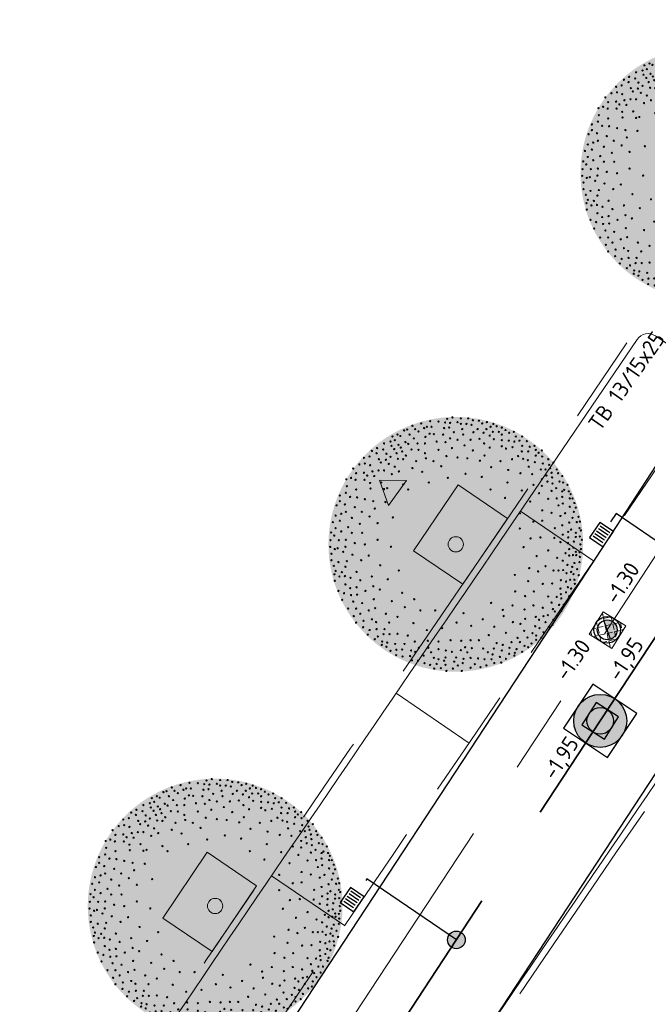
# Model space of a CAD drawing. Header units: metres. Extents: x 92403 to 95147, y 464428 to 465602.
# Tile 401 of 568: x 93223 to 93238, y 465056 to 465078. Entities that reach past the tile are written whole.
import ezdxf
from ezdxf.enums import TextEntityAlignment as Align

# ---------------------------------------------------------------- set-up
doc = ezdxf.new("R2010")
doc.units = ezdxf.units.M
for name, pattern in [('DASHED', [0.75, 0.5, -0.25]), ('RI-DRAINAGE', [19.2, 6, -1.8, 1.8, -1.8, 2.4, -1.8, 1.8, -1.8]), ('RI-HWA', [7.4, 5, -2.4]), ('RI-HWA_KOLKAANSLUITING', [4.3, 2.5, -1.8]), ('VH-TROTTOIRBAND', [15, 5, -2, 2, -2, 2, -2])]:
    doc.linetypes.add(name, pattern=pattern)
doc.layers.get('0').update_dxf_attribs({"linetype": 'CONTINUOUS'})
for name, color, linetype, lineweight in [('B-OI-RI-DRAINAGE_BOB-S', 90, 'CONTINUOUS', 25), ('B-RO-OG-TOPOGRAFIE_BEBOUWING_ENTREE-S', 7, 'CONTINUOUS', 5), ('B-WE-RI-GWA_STROOMRICHTING-S', 30, 'CONTINUOUS', 25), ('N-RO-VH-KANTOPSLUITING_ELEMENT_STALENSTRIP-G', 7, 'CONTINUOUS', 9), ('N-RO-VW-MARKERING-G', 7, 'CONTINUOUS', 9), ('N-WE-GW-ONTGRAVING-V', 2, 'CONTINUOUS', 30), ('N-WE-RI-HWA_HULPSTUK-S', 150, 'CONTINUOUS', 25), ('N-WE-RI-HWA_KOLK_STRAATKOLK-S', 150, 'CONTINUOUS', 25), ('N-WE-RI-HWA_KOLKAANSLUITING-G', 150, 'RI-HWA_KOLKAANSLUITING', 25), ('N-WE-RI-PUT_BETON-S', 7, 'CONTINUOUS', 25), ('N-WE-VH-KANTOPSLUITING_TROTTOIRBAND-G', 7, 'VH-TROTTOIRBAND', 35), ('N-WE-VH-KANTOPSLUITING_TROTTOIRBAND_130 150-T18', 10, 'CONTINUOUS', 18), ('N-WE-VH-KANTOPSLUITING_VOORKANTBAND-G', 50, 'CONTINUOUS', 35)]:
    doc.layers.add(name, color=color, linetype=linetype, lineweight=lineweight)
for name, color, linetype, lineweight, true_color in [('N-OI-RI-DRAINAGE_DRAIN_PVC-G', 7, 'RI-DRAINAGE', 18, 0x00ff04), ('N-OI-RI-HWA_RIOOLPUT_INSPECTIEPUT-S', 7, 'CONTINUOUS', 25, 0x007bff), ('N-OI-RI-HWA_STROOMRICHTING-S', 7, 'CONTINUOUS', 25, 0x007bff), ('N-OI-RI-HWA_TRANSPORTLEIDING-G', 7, 'RI-HWA', 35, 0x007bff), ('N-RO-GR-BOOM-V', 7, 'CONTINUOUS', 18, 0x002600), ('N-WE-RI-DRAINAGE_PUT-S', 7, 'CONTINUOUS', 5, 0x00ff04), ('N-WE-RI-DRAINAGE_PUTRAND-S', 7, 'CONTINUOUS', 5, 0x00ff04)]:
    doc.layers.add(name, color=color, linetype=linetype, lineweight=lineweight, true_color=true_color)
doc.layers.add('N-RO-GR-BOOM-S', color=7, linetype='CONTINUOUS', lineweight=9, true_color=0x005700, transparency=0.3)
doc.styles.add('NLCS-ISO', font='NLCS-ISO.ttf')
doc.styles.add('NLCS-ISO-M200-T18', font='NLCS-ISO.ttf', dxfattribs={"height": 0.36})

# ---------------------------------------------------------------- blocks, each defined once
blk = doc.blocks.new('Putdeksel 600x600')
at = {"ltscale": 0.1}
h = blk.add_hatch(dxfattribs=at)
h.set_pattern_fill('ANGLE', color=8, scale=0.025, angle=45)
h.set_pattern_definition([(45, (-93679.67512, -463937.87647), (-0.123478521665, 0.123478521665), [0.127, -0.047625]), (135, (-93679.67512, -463937.87647), (-0.123478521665, -0.123478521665), [0.127, -0.047625])])
h.paths.add_polyline_path([(-0.3, -0.3), (0.3, -0.3), (0.3, 0.3), (-0.3, 0.3)])
at = {"color": 250, "ltscale": 0.1}
blk.add_lwpolyline([(-0.3, -0.3), (0.3, -0.3), (0.3, 0.3), (-0.3, 0.3)], close=True, dxfattribs=at)
blk = doc.blocks.new('SRO-BEBOUWING_ENTREE')
blk.add_lwpolyline([(0, 0.35), (0, -0.35), (0.5, 0)], close=True)
blk = doc.blocks.new('STRAATKOLK 415X375')
at = {"layer": 'N-WE-RI-HWA_KOLK_STRAATKOLK-S', "flags": 128}
blk.add_lwpolyline([(-0.415, 0), (0, 0), (0, 0.375), (-0.415, 0.375)], close=True, dxfattribs=at)
for points in [[(-0.344, 0.055), (-0.344, 0.32)], [(-0.275, 0.055), (-0.275, 0.32)], [(-0.207, 0.055), (-0.207, 0.32)], [(-0.137, 0.055), (-0.137, 0.32)], [(-0.068, 0.055), (-0.068, 0.32)]]:
    blk.add_lwpolyline(points, dxfattribs=at)
blk = doc.blocks.new('N-SRI-PUT_BETON-SO')
blk.add_hatch(color=256).paths.add_polyline_path([(1.41, 1.41, 0.664858), (-2, 0.02), (-2, -0.02, 0.196534), (-1.41, -1.41)])
at = {"lineweight": -3, "flags": 128}
blk.add_lwpolyline([(2, -2), (2, 2), (-2, 2), (-2, -2)], close=True, dxfattribs=at)
at = {"lineweight": -3}
blk.add_circle((0, 0), 2, dxfattribs=at)
blk = doc.blocks.new('N-SRI-PUT_HWA-SO')
h = blk.add_hatch(color=256)
h.dxf.hatch_style = 1
h.paths.add_polyline_path([(-2, 0, 1), (2, 0, 1)])
at = {"lineweight": -3, "flags": 128}
blk.add_lwpolyline([(-2, -2), (2, -2), (2, 2), (-2, 2)], close=True, dxfattribs=at)
at = {"lineweight": -3}
blk.add_circle((0, 0), 2, dxfattribs=at)
blk = doc.blocks.new('*U261')
at = {"ltscale": 0.1, "style": 'NLCS-ISO'}
for tag, p in [('BOBL', (-108.77, 0)), ('MAT', (-0.5, 0.5))]:
    blk.add_attdef(tag, text='', height=1.8, dxfattribs=at).set_placement(p, align=Align.BOTTOM_RIGHT)
for tag, p in [('DIA', (0.5, 0.5)), ('BOBR', (108.65, 0))]:
    blk.add_attdef(tag, text='', height=1.8, dxfattribs=at).set_placement(p, align=Align.BOTTOM_LEFT)
blk.add_attdef('JVA', text='', height=1.8, dxfattribs=at).set_placement((0, -1), align=Align.TOP_CENTER)
at = {"ltscale": 0.1, "style": 'NLCS-ISO', "flags": 1}
blk.add_attdef('PUTNR-L', text='', height=1.8, dxfattribs=at).set_placement((-0.82, -5.89), align=Align.BOTTOM_RIGHT)
blk.add_attdef('PUTNR-L', text='', height=1.8, dxfattribs=at).set_placement((1.95, -5.77), align=Align.BOTTOM_LEFT)
blk = doc.blocks.new('*U262')
at = {"ltscale": 0.1, "style": 'NLCS-ISO'}
for tag, p in [('BOBL', (-78.83, 0)), ('MAT', (-0.5, 0.5))]:
    blk.add_attdef(tag, text='', height=1.8, dxfattribs=at).set_placement(p, align=Align.BOTTOM_RIGHT)
for tag, p in [('DIA', (0.5, 0.5)), ('BOBR', (42.88, 0))]:
    blk.add_attdef(tag, text='', height=1.8, dxfattribs=at).set_placement(p, align=Align.BOTTOM_LEFT)
blk.add_attdef('JVA', text='', height=1.8, dxfattribs=at).set_placement((0, -1), align=Align.TOP_CENTER)
at = {"ltscale": 0.1, "style": 'NLCS-ISO', "flags": 1}
blk.add_attdef('PUTNR-L', text='', height=1.8, dxfattribs=at).set_placement((-0.82, -5.89), align=Align.BOTTOM_RIGHT)
blk.add_attdef('PUTNR-L', text='', height=1.8, dxfattribs=at).set_placement((1.95, -5.77), align=Align.BOTTOM_LEFT)
blk = doc.blocks.new('SRI-DRAIN_PUT_DOORSPUIT-SO')
at = {"lineweight": -3}
blk.add_hatch(color=256, dxfattribs=at).paths.add_polyline_path([(1.5, 0, 0.267949), (0.75, 1.3), (-0.75, -1.3, 0.57735)])
blk.add_line((-0.75, -1.3), (0.75, 1.3), dxfattribs=at)
for radius in [2, 1.5]:
    blk.add_circle((0, 0), radius, dxfattribs=at)
blk = doc.blocks.new('SRI-BOB-SO')
at = {"color": 0, "ltscale": 0.1, "style": 'NLCS-ISO'}
blk.add_attdef('B.O.B.', text='', height=1.8, dxfattribs=at).set_placement((0.05, -0.02), align=Align.BOTTOM_CENTER)
blk = doc.blocks.new('*U298')
at = {"layer": 'N-RO-GR-BOOM-V', "linetype": 'ByBlock', "ltscale": 1, "transparency": 33554567}
h = blk.add_hatch(color=98, dxfattribs=at)
h.dxf.hatch_style = 1
h.set_gradient(color1=(0, 51, 0), color2=(184, 200, 91), rotation=177, centered=1, name='INVCURVED')
edge = h.paths.add_edge_path()
edge.add_arc((0, 0), 2.5, 0, 360)
at = {"color": 0, "lineweight": -2}
for centre, radius in [((-0.852, 2.327), 0.0126), ((-0.678, 2.373), 0.0126), ((-0.568, 2.308), 0.0126), ((-0.505, 2.418), 0.0126), ((-0.477, 2.308), 0.0126), ((-0.34, 2.409), 0.0126), ((-0.212, 2.391), 0.0126), ((-0.167, 2.464), 0.0126), ((-0.112, 2.382), 0.0126), ((-0.066, 2.491), 0.0126), ((0.034, 2.4), 0.0126), ((0.098, 2.473), 0.0126), ((0.098, 2.363), 0.0126), ((0.208, 2.363), 0.0126), ((0.245, 2.473), 0.0126), ((0.308, 2.345), 0.0126), ((0.336, 2.436), 0.0126), ((0.454, 2.427), 0.0126), ((0.519, 2.373), 0.0126), ((0.61, 2.4), 0.0126), ((0.683, 2.308), 0.0126), ((0.737, 2.363), 0.0126), ((0.802, 2.318), 0.0126), ((-1.245, 2.117), 0.0126), ((-1.144, 2.153), 0.0126), ((-1.089, 2.126), 0.0126), ((-1.016, 2.236), 0.0126), ((-0.952, 2.254), 0.0126), ((-0.907, 2.153), 0.0126), ((-0.797, 2.263), 0.0126), ((-0.733, 2.217), 0.0126), ((-0.623, 2.281), 0.0126), ((-0.514, 2.172), 0.0126), ((-0.431, 2.162), 0.0126), ((-0.249, 2.153), 0.0126), ((-0.23, 2.281), 0.0126), ((-0.13, 2.291), 0.0126), ((-0.038, 2.199), 0.0126), ((0.126, 2.263), 0.0126), ((0.144, 2.153), 0.0126), ((0.345, 2.199), 0.0126), ((0.427, 2.263), 0.0126), ((0.546, 2.19), 0.0126), ((0.601, 2.263), 0.0126), ((0.665, 2.135), 0.0126), ((0.729, 2.208), 0.0126), ((0.847, 2.208), 0.0126), ((0.902, 2.291), 0.0126), ((0.902, 2.153), 0.0126), ((0.975, 2.244), 0.0126), ((1.048, 2.19), 0.0126), ((1.14, 2.208), 0.0126), ((1.176, 2.117), 0.0126), ((1.304, 2.117), 0.0126), ((-1.409, 1.98), 0.0126), ((-1.281, 2.016), 0.0126), ((-1.263, 1.934), 0.0126), ((-1.198, 2.044), 0.0126), ((-1.126, 1.953), 0.0126), ((-0.989, 2.007), 0.0126), ((-0.934, 1.971), 0.0126), ((-0.824, 2.08), 0.0126), ((-0.751, 1.98), 0.0126), ((-0.605, 1.98), 0.0126), ((-0.596, 2.108), 0.0126), ((-0.376, 2.016), 0.0126), ((-0.203, 2.007), 0.0126), ((-0.112, 2.08), 0.0126), ((0.034, 2.053), 0.0126), ((0.171, 1.943), 0.0126), ((0.29, 2.053), 0.0126), ((0.464, 2.071), 0.0126), ((0.555, 1.98), 0.0126), ((0.747, 2.062), 0.0126), ((0.902, 2.044), 0.0126), ((0.902, 1.925), 0.0126), ((1.039, 2.035), 0.0126), ((1.149, 2.016), 0.0126), ((1.249, 2.035), 0.0126), ((1.304, 1.934), 0.0126), ((1.395, 2.025), 0.0126), ((1.542, 1.934), 0.0126), ((-1.646, 1.834), 0.0126), ((-1.555, 1.788), 0.0126), ((-1.546, 1.889), 0.0126), ((-1.427, 1.861), 0.0126), ((-1.363, 1.779), 0.0126), ((-1.208, 1.87), 0.0126), ((-1.162, 1.788), 0.0126), ((-1.08, 1.898), 0.0126), ((-1.052, 1.824), 0.0126), ((-0.979, 1.742), 0.0126), ((-0.87, 1.861), 0.0126), ((-0.733, 1.852), 0.0126), ((-0.605, 1.788), 0.0126), ((-0.34, 1.852), 0.0126), ((-0.185, 1.733), 0.0126), ((-0.075, 1.889), 0.0126), ((0.336, 1.843), 0.0126), ((0.564, 1.742), 0.0126), ((0.665, 1.898), 0.0126), ((0.985, 1.879), 0.0126), ((1.112, 1.907), 0.0126), ((1.222, 1.733), 0.0126), ((1.295, 1.824), 0.0126), ((1.423, 1.824), 0.0126), ((1.45, 1.916), 0.0126), ((1.569, 1.852), 0.0126), ((1.569, 1.742), 0.0126), ((1.624, 1.797), 0.0126), ((1.688, 1.843), 0.0126), ((-1.893, 1.569), 0.0126), ((-1.802, 1.697), 0.0126), ((-1.783, 1.587), 0.0126), ((-1.692, 1.724), 0.0126), ((-1.683, 1.551), 0.0126), ((-1.509, 1.669), 0.0126), ((-1.473, 1.606), 0.0126), ((-1.372, 1.66), 0.0126), ((-1.317, 1.578), 0.0126), ((-1.281, 1.715), 0.0126), ((-1.135, 1.678), 0.0126), ((-1.034, 1.669), 0.0126), ((-0.778, 1.633), 0.0126), ((-0.587, 1.688), 0.0126), ((-0.44, 1.633), 0.0126), ((0.034, 1.706), 0.0126), ((0.226, 1.688), 0.0126), ((0.473, 1.642), 0.0126), ((0.875, 1.633), 0.0126), ((1.103, 1.669), 0.0126), ((1.323, 1.678), 0.0126), ((1.414, 1.651), 0.0126), ((1.551, 1.614), 0.0126), ((1.697, 1.724), 0.0126), ((1.706, 1.587), 0.0126), ((1.815, 1.669), 0.0126), ((1.834, 1.56), 0.0126), ((1.916, 1.606), 0.0126), ((-2.012, 1.487), 0.0126), ((-1.957, 1.395), 0.0126), ((-1.802, 1.405), 0.0126), ((-1.737, 1.35), 0.0126), ((-1.637, 1.432), 0.0126), ((-1.6, 1.341), 0.0126), ((-1.518, 1.45), 0.0126), ((-1.409, 1.45), 0.0126), ((-1.253, 1.377), 0.0126), ((-1.198, 1.524), 0.0126), ((-1.116, 1.432), 0.0126), ((-0.852, 1.496), 0.0126), ((-0.659, 1.423), 0.0126), ((-0.285, 1.532), 0.0126), ((0.19, 1.386), 0.0126), ((0.692, 1.514), 0.0126), ((1.03, 1.459), 0.0126), ((1.268, 1.395), 0.0126), ((1.432, 1.524), 0.0126), ((1.496, 1.377), 0.0126), ((1.669, 1.469), 0.0126), ((1.761, 1.469), 0.0126), ((1.779, 1.35), 0.0126), ((1.852, 1.496), 0.0126), ((1.88, 1.405), 0.0126), ((1.98, 1.469), 0.0126), ((2.007, 1.395), 0.0126), ((2.09, 1.341), 0.0126), ((-2.149, 1.276), 0.0126), ((-2.057, 1.304), 0.0126), ((-1.966, 1.268), 0.0126), ((-1.792, 1.268), 0.0126), ((-1.683, 1.204), 0.0126), ((-1.464, 1.213), 0.0126), ((-1.034, 1.176), 0.0126), ((-0.532, 1.213), 0.0126), ((-0.157, 1.304), 0.0126), ((0.509, 1.323), 0.0126), ((1.012, 1.213), 0.0126), ((1.523, 1.167), 0.0126), ((1.688, 1.276), 0.0126), ((1.688, 1.149), 0.0126), ((1.797, 1.231), 0.0126), ((1.889, 1.313), 0.0126), ((1.898, 1.194), 0.0126), ((2.035, 1.231), 0.0126), ((2.108, 1.213), 0.0126), ((2.19, 1.167), 0.0126), ((-2.276, 0.957), 0.0126), ((-2.158, 1.012), 0.0126), ((-2.139, 1.14), 0.0126), ((-1.957, 1.076), 0.0126), ((-1.674, 1.094), 0.0126), ((-1.409, 1.085), 0.0126), ((-1.345, 1.103), 0.0126), ((-0.934, 1.076), 0.0126), ((0.683, 1.076), 0.0126), ((1.295, 1.057), 0.0126), ((1.633, 1.003), 0.0126), ((1.88, 1.048), 0.0126), ((1.971, 1.103), 0.0126), ((2.09, 1.04), 0.0126), ((2.126, 1.067), 0.0126), ((2.217, 1.04), 0.0126), ((2.254, 0.985), 0.0126), ((-2.34, 0.765), 0.0126), ((-2.276, 0.847), 0.0126), ((-2.176, 0.784), 0.0126), ((-2.075, 0.93), 0.0126), ((-1.938, 0.921), 0.0126), ((-1.783, 0.884), 0.0126), ((-1.619, 0.847), 0.0126), ((-1.382, 0.829), 0.0126), ((0.966, 0.911), 0.0126), ((1.46, 0.839), 0.0126), ((1.815, 0.893), 0.0126), ((1.98, 0.902), 0.0126), ((2.016, 0.765), 0.0126), ((2.09, 0.93), 0.0126), ((2.099, 0.802), 0.0126), ((2.236, 0.902), 0.0126), ((2.29, 0.902), 0.0126), ((2.327, 0.811), 0.0126), ((-2.249, 0.601), 0.0126), ((-2.158, 0.638), 0.0126), ((-1.984, 0.729), 0.0126), ((-1.847, 0.638), 0.0126), ((-1.591, 0.702), 0.0126), ((1.259, 0.61), 0.0126), ((1.697, 0.667), 0.0126), ((1.88, 0.619), 0.0126), ((2.145, 0.61), 0.0126), ((2.236, 0.738), 0.0126), ((2.318, 0.638), 0.0126), ((2.354, 0.72), 0.0126), ((-2.413, 0.437), 0.0126), ((-2.358, 0.564), 0.0126), ((-2.276, 0.464), 0.0126), ((-2.039, 0.519), 0.0126), ((-1.884, 0.4), 0.0126), ((-1.692, 0.546), 0.0126), ((-1.536, 0.418), 0.0126), ((-1.235, 0.528), 0.0126), ((1.523, 0.446), 0.0126), ((1.697, 0.464), 0.0126), ((2.053, 0.556), 0.0126), ((2.227, 0.427), 0.0126), ((2.29, 0.519), 0.0126), ((2.373, 0.437), 0.0126), ((2.409, 0.537), 0.0126), ((2.436, 0.446), 0.0126), ((-2.446, 0.232), 0.0126), ((-2.358, 0.318), 0.0126), ((-2.249, 0.254), 0.0126), ((-2.112, 0.336), 0.0126), ((-2.039, 0.226), 0.0126), ((-1.838, 0.226), 0.0126), ((1.259, 0.311), 0.0126), ((1.944, 0.318), 0.0126), ((2.09, 0.373), 0.0126), ((2.099, 0.19), 0.0126), ((2.208, 0.245), 0.0126), ((2.263, 0.29), 0.0126), ((2.354, 0.226), 0.0126), ((2.428, 0.318), 0.0126), ((2.455, 0.273), 0.0126), ((-2.459, 0.08), 0.0126), ((-2.386, 0.172), 0.0126), ((-2.295, 0.08), 0.0126), ((-2.158, 0.09), 0.0126), ((-1.984, 0.025), 0.0126), ((-1.783, -0.002), 0.0126), ((-1.536, 0.09), 0.0126), ((0, 0), 0.15), ((1.468, 0.117), 0.0126), ((1.661, 0.135), 0.0126), ((1.934, 0.126), 0.0126), ((2.053, 0.044), 0.0126), ((2.2, 0.025), 0.0126), ((2.208, 0.135), 0.0126), ((2.318, 0.053), 0.0126), ((2.354, 0.144), 0.0126), ((2.436, 0.154), 0.0126), ((2.446, -0.002), 0.0126), ((2.473, 0.09), 0.0126), ((-2.465, -0.051), 0.0126), ((-2.441, -0.184), 0.0126), ((-2.377, -0.093), 0.0126), ((-2.319, -0.078), 0.0126), ((-2.212, -0.148), 0.0126), ((-2.167, -0.047), 0.0126), ((-2.03, -0.203), 0.0126), ((-1.272, -0.047), 0.0126), ((1.331, -0.054), 0.0126), ((1.815, -0.12), 0.0126), ((2.153, -0.175), 0.0126), ((2.227, -0.093), 0.0126), ((2.309, -0.066), 0.0126), ((2.354, -0.148), 0.0126), ((2.428, -0.157), 0.0126), ((2.455, -0.093), 0.0126), ((-2.441, -0.312), 0.0126), ((-2.304, -0.349), 0.0126), ((-2.139, -0.33), 0.0126), ((-1.856, -0.312), 0.0126), ((-1.71, -0.221), 0.0126), ((1.587, -0.23), 0.0126), ((1.989, -0.266), 0.0126), ((2.099, -0.321), 0.0126), ((2.227, -0.221), 0.0126), ((2.3, -0.211), 0.0126), ((2.327, -0.367), 0.0126), ((2.364, -0.211), 0.0126), ((2.428, -0.349), 0.0126), ((2.436, -0.248), 0.0126), ((-2.395, -0.422), 0.0126), ((-2.382, -0.589), 0.0126), ((-2.358, -0.522), 0.0126), ((-2.237, -0.544), 0.0126), ((-2.167, -0.44), 0.0126), ((-1.948, -0.541), 0.0126), ((-1.482, -0.412), 0.0126), ((-1.116, -0.513), 0.0126), ((1.441, -0.467), 0.0126), ((1.614, -0.531), 0.0126), ((1.761, -0.431), 0.0126), ((1.916, -0.513), 0.0126), ((2.016, -0.513), 0.0126), ((2.108, -0.504), 0.0126), ((2.172, -0.568), 0.0126), ((2.19, -0.404), 0.0126), ((2.263, -0.541), 0.0126), ((2.285, -0.443), 0.0126), ((2.309, -0.586), 0.0126), ((2.382, -0.486), 0.0126), ((-2.377, -0.714), 0.0126), ((-2.286, -0.632), 0.0126), ((-2.176, -0.623), 0.0126), ((-2.067, -0.659), 0.0126), ((-1.874, -0.705), 0.0126), ((-1.646, -0.632), 0.0126), ((-1.336, -0.687), 0.0126), ((1.158, -0.602), 0.0126), ((1.423, -0.723), 0.0126), ((1.706, -0.778), 0.0126), ((1.889, -0.769), 0.0126), ((2.062, -0.705), 0.0126), ((2.163, -0.732), 0.0126), ((2.245, -0.695), 0.0126), ((2.327, -0.695), 0.0126), ((2.336, -0.778), 0.0126), ((2.413, -0.608), 0.0126), ((-2.304, -0.915), 0.0126), ((-2.194, -0.96), 0.0126), ((-2.167, -0.787), 0.0126), ((-2.075, -0.86), 0.0126), ((-1.948, -0.842), 0.0126), ((-1.774, -0.915), 0.0126), ((-1.619, -0.824), 0.0126), ((-1.491, -0.888), 0.0126), ((-1.052, -0.951), 0.0126), ((1.167, -0.924), 0.0126), ((1.532, -0.924), 0.0126), ((2.053, -0.869), 0.0126), ((2.062, -0.978), 0.0126), ((2.163, -0.942), 0.0126), ((2.2, -0.842), 0.0126), ((2.263, -0.869), 0.0126), ((-2.231, -1.088), 0.0126), ((-2.057, -0.997), 0.0126), ((-2.012, -1.125), 0.0126), ((-1.938, -0.988), 0.0126), ((-1.838, -1.152), 0.0126), ((-1.61, -1.079), 0.0126), ((-1.253, -1.116), 0.0126), ((-0.815, -1.079), 0.0126), ((0.692, -1.15), 0.0126), ((1.359, -1.015), 0.0126), ((1.815, -1.025), 0.0126), ((1.88, -1.143), 0.0126), ((1.98, -1.033), 0.0126), ((2.071, -1.061), 0.0126), ((2.208, -1.079), 0.0126), ((2.227, -1.015), 0.0126), ((-2.112, -1.262), 0.0126), ((-1.957, -1.262), 0.0126), ((-1.874, -1.362), 0.0126), ((-1.71, -1.298), 0.0126), ((-1.583, -1.253), 0.0126), ((-1.372, -1.362), 0.0126), ((-0.998, -1.234), 0.0126), ((-0.696, -1.298), 0.0126), ((-0.404, -1.298), 0.0126), ((0.153, -1.351), 0.0126), ((0.921, -1.287), 0.0126), ((1.112, -1.198), 0.0126), ((1.35, -1.28), 0.0126), ((1.523, -1.198), 0.0126), ((1.706, -1.244), 0.0126), ((1.907, -1.271), 0.0126), ((1.944, -1.317), 0.0126), ((2.026, -1.189), 0.0126), ((2.071, -1.308), 0.0126), ((2.117, -1.189), 0.0126), ((-2.003, -1.408), 0.0126), ((-1.957, -1.536), 0.0126), ((-1.811, -1.499), 0.0126), ((-1.646, -1.472), 0.0126), ((-1.564, -1.527), 0.0126), ((-1.308, -1.536), 0.0126), ((-1.144, -1.426), 0.0126), ((-0.833, -1.545), 0.0126), ((0.016, -1.536), 0.0126), ((0.528, -1.472), 0.0126), ((0.939, -1.408), 0.0126), ((1.122, -1.527), 0.0126), ((1.359, -1.462), 0.0126), ((1.569, -1.426), 0.0126), ((1.633, -1.481), 0.0126), ((1.719, -1.411), 0.0126), ((1.761, -1.527), 0.0126), ((1.807, -1.39), 0.0126), ((1.916, -1.481), 0.0126), ((1.989, -1.399), 0.0126), ((-1.82, -1.627), 0.0126), ((-1.692, -1.682), 0.0126), ((-1.555, -1.663), 0.0126), ((-1.399, -1.663), 0.0126), ((-0.568, -1.682), 0.0126), ((-0.267, -1.645), 0.0126), ((0.3, -1.6), 0.0126), ((0.756, -1.618), 0.0126), ((0.985, -1.737), 0.0126), ((1.268, -1.563), 0.0126), ((1.341, -1.7), 0.0126), ((1.505, -1.746), 0.0126), ((1.56, -1.609), 0.0126), ((1.642, -1.645), 0.0126), ((1.724, -1.727), 0.0126), ((1.825, -1.618), 0.0126), ((1.898, -1.581), 0.0126), ((-1.729, -1.773), 0.0126), ((-1.591, -1.864), 0.0126), ((-1.528, -1.81), 0.0126), ((-1.445, -1.91), 0.0126), ((-1.418, -1.764), 0.0126), ((-1.345, -1.928), 0.0126), ((-1.299, -1.764), 0.0126), ((-1.144, -1.755), 0.0126), ((-0.943, -1.792), 0.0126), ((-0.806, -1.91), 0.0126), ((-0.55, -1.892), 0.0126), ((-0.34, -1.91), 0.0126), ((-0.103, -1.883), 0.0126), ((0.108, -1.892), 0.0126), ((0.29, -1.883), 0.0126), ((0.454, -1.883), 0.0126), ((0.646, -1.782), 0.0126), ((0.802, -1.938), 0.0126), ((1.094, -1.919), 0.0126), ((1.213, -1.837), 0.0126), ((1.259, -1.919), 0.0126), ((1.405, -1.828), 0.0126), ((1.578, -1.792), 0.0126), ((1.578, -1.874), 0.0126), ((1.679, -1.828), 0.0126), ((-1.454, -1.974), 0.0126), ((-1.363, -2.011), 0.0126), ((-1.281, -2.093), 0.0126), ((-1.19, -1.956), 0.0126), ((-1.167, -2.069), 0.0126), ((-1.052, -2.065), 0.0126), ((-1.007, -1.956), 0.0126), ((-0.879, -2.084), 0.0126), ((-0.797, -2.111), 0.0126), ((-0.724, -2.029), 0.0126), ((-0.541, -2.029), 0.0126), ((-0.486, -2.12), 0.0126), ((-0.34, -2.056), 0.0126), ((-0.194, -2.084), 0.0126), ((-0.075, -2.111), 0.0126), ((0.098, -2.075), 0.0126), ((0.181, -2.02), 0.0126), ((0.226, -2.12), 0.0126), ((0.317, -2.038), 0.0126), ((0.537, -2.047), 0.0126), ((0.628, -2.12), 0.0126), ((0.747, -2.047), 0.0126), ((0.902, -2.084), 0.0126), ((0.921, -1.974), 0.0126), ((1.052, -2.032), 0.0126), ((1.158, -2.129), 0.0126), ((1.194, -2.056), 0.0126), ((1.304, -2.111), 0.0126), ((1.35, -1.993), 0.0126), ((1.423, -2.02), 0.0126), ((1.487, -1.946), 0.0126), ((-1.171, -2.175), 0.0126), ((-1.044, -2.202), 0.0126), ((-0.897, -2.193), 0.0126), ((-0.86, -2.276), 0.0126), ((-0.742, -2.284), 0.0126), ((-0.632, -2.184), 0.0126), ((-0.614, -2.33), 0.0126), ((-0.431, -2.23), 0.0126), ((-0.34, -2.257), 0.0126), ((-0.23, -2.284), 0.0126), ((-0.203, -2.221), 0.0126), ((-0.03, -2.303), 0.0126), ((0.007, -2.221), 0.0126), ((0.135, -2.33), 0.0126), ((0.153, -2.248), 0.0126), ((0.29, -2.23), 0.0126), ((0.436, -2.239), 0.0126), ((0.564, -2.257), 0.0126), ((0.701, -2.257), 0.0126), ((0.723, -2.16), 0.0126), ((0.756, -2.33), 0.0126), ((0.866, -2.211), 0.0126), ((0.893, -2.321), 0.0126), ((0.985, -2.248), 0.0126), ((1.048, -2.147), 0.0126), ((1.149, -2.184), 0.0126), ((-0.505, -2.367), 0.0126), ((-0.423, -2.44), 0.0126), ((-0.376, -2.348), 0.0126), ((-0.294, -2.43), 0.0126), ((-0.203, -2.367), 0.0126), ((-0.185, -2.485), 0.0126), ((-0.057, -2.44), 0.0126), ((0.038, -2.379), 0.0126), ((0.116, -2.485), 0.0126), ((0.29, -2.422), 0.0126), ((0.376, -2.352), 0.0126), ((0.482, -2.412), 0.0126), ((0.601, -2.376), 0.0126)]:
    blk.add_circle(centre, radius, dxfattribs=at)
blk = doc.blocks.new('SRI-HULP_INLAAT_KOLK-SO')
h = blk.add_hatch(color=256)
edge = h.paths.add_edge_path()
edge.add_arc((0, 0), 1, 0, 360)
blk.add_circle((0, 0), 1)
blk = doc.blocks.new('*U380')
at = {"ltscale": 0.1}
blk.add_hatch(color=256, dxfattribs=at).paths.add_polyline_path([(-2.5, 0), (2.5, -0.83), (2.5, 0.83)])
at = {"ltscale": 0.1, "flags": 128}
blk.add_lwpolyline([(-2.5, 0), (2.5, -0.83), (2.5, 0.83)], close=True, dxfattribs=at)
at = {"ltscale": 0.1, "style": 'NLCS-ISO'}
for tag, p in [('BOBL', (-55.2, 0)), ('MAT', (-1, 0.5))]:
    blk.add_attdef(tag, text='', height=1.8, dxfattribs=at).set_placement(p, align=Align.BOTTOM_RIGHT)
for tag, p in [('DIA', (1, 0.5)), ('BOBR', (55.27, 0))]:
    blk.add_attdef(tag, text='', height=1.8, dxfattribs=at).set_placement(p, align=Align.BOTTOM_LEFT)
blk.add_attdef('JVA', text='', height=1.8, dxfattribs=at).set_placement((0, -1), align=Align.TOP_CENTER)

msp = doc.modelspace()

# ---------------------------------------------------------------- hatches: boundary and pattern name
at = {"true_color": 0xffffff}
h = msp.add_hatch(dxfattribs=at)
h.set_pattern_fill('ANGLE', angle=146.4575147)
h.set_pattern_definition([(146.4575147, (429339.285, 798726.6184), (-3.85959784, -5.82183215), [5.08, -1.905]), (236.4575147, (429339.285, 798726.6184), (5.82183215, -3.85959784), [5.08, -1.905])])
edge = h.paths.add_edge_path()
edge.add_line((93224.55213, 465068.145616), (93223.801856, 465068.642706))
edge.add_arc((93223.782516, 465068.613534), 0.035, 56.4575147, 146.4575148)
edge.add_arc((93223.782516, 465068.613534), 0.035, 146.4575148, 236.4575148)
edge.add_line((93223.763177, 465068.584362), (93224.513451, 465068.087273))
edge.add_arc((93224.532791, 465068.116445), 0.035, 236.4575146, 326.4575148)
edge.add_arc((93224.532791, 465068.116445), 0.035, 326.4575148, 416.4575148)

# ---------------------------------------------------------------- linework, layer by layer
at = {"layer": 'N-OI-RI-DRAINAGE_DRAIN_PVC-G', "flags": 128}
msp.add_lwpolyline([(93085.810838, 464868.712617), (93083.999667, 464867.318786), (93077.569115, 464875.204006), (93112.448972, 464904.002739), (93144.958362, 464937.716867), (93179.40523, 464980.983312), (93211.015025, 465025.284543), (93236.748188, 465064.451684), (93262.771855, 465104.36421), (93226.947519, 465135.184441), (93186.423425, 465165.431006), (93177.677718, 465156.184343), (93156.563325, 465121.91281), (93138.602154, 465091.157835)], dxfattribs=at)
at = {"layer": 'N-OI-RI-HWA_TRANSPORTLEIDING-G', "flags": 128}
for points in [[(93236.590047, 465062.392352), (93256.076869, 465092.085969)], [(93210.853255, 465023.212896), (93236.590047, 465062.392352)]]:
    msp.add_lwpolyline(points, dxfattribs=at)
at = {"layer": 'N-RO-VH-KANTOPSLUITING_ELEMENT_STALENSTRIP-G', "color": 30, "flags": 128}
for points in [[(93233.371113, 465067.734895), (93232.360372, 465066.245465), (93233.477171, 465065.487594), (93234.487912, 465066.977024)], [(93227.693862, 465059.41593), (93226.68312, 465057.9265), (93227.799919, 465057.168629), (93228.810661, 465058.658059)]]:
    msp.add_lwpolyline(points, close=True, dxfattribs=at)
at = {"layer": 'N-RO-VW-MARKERING-G', "linetype": 'DASHED', "ltscale": 5, "flags": 128}
msp.add_lwpolyline([(93222.379306, 465045.334303), (93222.957853, 465046.181677, -0.001963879), (93235.986514, 465065.345988), (93239.248671, 465070.153105)], format="xyb", dxfattribs=at)
for points in [[(93236.441055, 465066.0158), (93234.786133, 465067.138846)], [(93233.61938, 465061.88807), (93231.968228, 465063.016653)], [(93230.801423, 465057.7578), (93229.148361, 465058.883582)]]:
    msp.add_lwpolyline(points, dxfattribs=at)
at = {"layer": 'N-WE-GW-ONTGRAVING-V', "flags": 128}
for points in [[(93111.700474, 464904.811225), (93144.1303, 464938.442841), (93178.526622, 464981.645798), (93210.107308, 465025.906232), (93235.8278, 465065.054087), (93260.636204, 465103.102765)], [(93264.957167, 465102.336888), (93238.094925, 465061.404756), (93238.010908, 465061.458995), (93212.274116, 465022.27954), (93185.247862, 464984.241135), (93185.492415, 464984.067371), (93180.654651, 464977.258756), (93180.201876, 464977.488036), (93150.95016, 464940.414972), (93115.492997, 464902.898585)]]:
    msp.add_lwpolyline(points, dxfattribs=at)
at = {"layer": 'N-WE-RI-HWA_KOLKAANSLUITING-G', "flags": 128}
for points in [[(93238.828251, 465065.802881), (93236.953243, 465067.085036), (93236.734148, 465066.781871)], [(93233.332713, 465057.433669), (93231.308569, 465058.817805), (93231.089474, 465058.514641)]]:
    msp.add_lwpolyline(points, dxfattribs=at)
at = {"layer": 'N-WE-VH-KANTOPSLUITING_TROTTOIRBAND-G', "lineweight": 15, "flags": 128}
for points in [[(93259.048055, 465099.586089, 0.000174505), (93257.231062, 465096.922532, 0.000321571), (93257.230954, 465096.922373, -0.414971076), (93256.814236, 465096.843489), (93255.781236, 465097.547493, 0.414232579), (93255.15594, 465097.429038, 0.001048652), (93244.274187, 465081.38758), (93238.648829, 465073.098048, 0.414213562), (93238.768501, 465072.473005), (93239.802827, 465071.771101, -0.414213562), (93239.882608, 465071.354406), (93239.377237, 465070.609691, -0.414213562), (93238.960542, 465070.529909), (93237.926216, 465071.231813, 0.414213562), (93237.301173, 465071.112141), (93234.210351, 465066.557505, 0.001962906), (93221.178651, 465047.388732), (93220.772849, 465046.79437, 0.414213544), (93220.890751, 465046.168991), (93221.923086, 465045.464162, -0.414213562), (93222.001687, 465045.047242), (93217.193868, 465038.005424), (93214.055669, 465033.401228)], [(93226.354919, 465043.797284), (93226.392131, 465043.851787, -0.001965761), (93239.414918, 465063.007475), (93249.491215, 465077.855913, -0.001147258), (93261.383386, 465095.37951), (93262.673402, 465097.270251, -0.41500374), (93266.640239, 465098.013899), (93267.515758, 465097.413083, -0.420581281), (93268.217533, 465093.399996), (93267.034068, 465091.753172, 0.009037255), (93264.972411, 465088.726548, 0.001406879), (93255.205945, 465074.411323), (93243.019974, 465056.525366, 0.000436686), (93231.967765, 465040.221057), (93231.87242, 465040.080221)]]:
    msp.add_lwpolyline(points, format="xyb", dxfattribs=at)
at = {"layer": 'N-WE-VH-KANTOPSLUITING_VOORKANTBAND-G', "linetype": 'Continuous', "lineweight": 15, "flags": 128}
for points in [[(93301.783977, 465125.1907, 0.007261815), (93286.241774, 465106.459612, -0.413920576), (93285.819858, 465106.413974), (93284.846212, 465107.197693, 0.414370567), (93284.213349, 465107.129124, 0.001774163), (93280.494603, 465102.470345, 0.013290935), (93269.372469, 465087.802798, 0.001070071), (93261.94068, 465076.938492, 0.414256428), (93262.059419, 465076.313224), (93263.092724, 465075.609849, -0.414903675), (93263.171891, 465075.193016, 0.000416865), (93260.292209, 465070.95409), (93248.10503, 465053.06636, 0.000280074), (93241.017167, 465042.617326, -0.414082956), (93240.600518, 465042.537221), (93239.565661, 465043.238307, 0.414225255), (93238.940701, 465043.118132, 0.000139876), (93235.40494, 465037.895476), (93230.009944, 465029.926391, -0.000219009), (93229.35796, 465028.955671)], [(93259.171939, 465099.501516, 0.000174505), (93257.355006, 465096.838045, -0.414895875), (93256.729684, 465096.719591), (93255.696761, 465097.423541, 0.414232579), (93255.279897, 465097.344572, 0.001048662), (93244.398402, 465081.303492), (93238.772948, 465073.013819, 0.414213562), (93238.852729, 465072.597124), (93239.887055, 465071.89522, -0.414213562), (93240.006727, 465071.270177), (93239.501356, 465070.525462, -0.414213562), (93238.876314, 465070.40579), (93237.841987, 465071.107694, 0.414213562), (93237.425292, 465071.027913), (93234.33427, 465066.472981, 0.001962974), (93221.302781, 465047.304518), (93220.896729, 465046.709791, 0.414213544), (93220.97533, 465046.292871), (93222.007665, 465045.588042, -0.414213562), (93222.125567, 465044.962663), (93217.317748, 465037.920845), (93214.179616, 465033.316746)], [(93265.097, 465088.643, 0.001407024), (93255.33, 465074.327), (93243.144, 465056.441, 0.000436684), (93232.092, 465040.137), (93226.693, 465032.162, -0.001519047), (93222.167, 465025.461, 0.00129746), (93203.782, 464998.526, -0.009952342), (93190.71, 464980.797), (93178.850137, 464965.513613, -0.415462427), (93174.627625, 464965.016514), (93173.922227, 464965.575762, -0.412634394), (93173.425144, 464969.777644), (93173.525, 464969.905, 0.002760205), (93178.651, 464976.512), (93183.593069, 464982.955501, 0.011676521), (93201.312, 465007.21, 0.002867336), (93214.552329, 465026.761439), (93220.623, 465035.668), (93226.268, 465043.936, -0.001965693), (93239.291, 465063.092), (93249.367, 465077.94, -0.001147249), (93261.259462, 465095.464025)]]:
    msp.add_lwpolyline(points, format="xyb", dxfattribs=at)

# ---------------------------------------------------------------- block references
at = {"layer": 'B-OI-RI-DRAINAGE_BOB-S'}
ref = msp.add_blockref('SRI-BOB-SO', (93238.245318, 465065.264368, -1.625), dxfattribs=dict(at, xscale=0.2, yscale=0.2, zscale=0.2, rotation=57.21332951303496))
ref.add_attrib('B.O.B.', '-1.30', dxfattribs={"layer": '0', "ltscale": 0.1, "height": 0.36, "rotation": 57.2133295, "style": 'NLCS-ISO'}).set_placement((93237.327163, 465065.35879, -1.565), align=Align.BOTTOM_CENTER)
ref = msp.add_blockref('SRI-BOB-SO', (93236.632439, 465062.589246, -1.625), dxfattribs=dict(at, xscale=0.2, yscale=0.2, zscale=0.2, rotation=55.25524307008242))
ref.add_attrib('B.O.B.', '-1.30', dxfattribs={"layer": '0', "ltscale": 0.1, "height": 0.36, "rotation": 55.2552431, "style": 'NLCS-ISO'}).set_placement((93236.20371, 465063.610467, -1.565), align=Align.BOTTOM_CENTER)
at = {"layer": 'B-RO-OG-TOPOGRAFIE_BEBOUWING_ENTREE-S', "ltscale": 1, "rotation": 144.742040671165}
msp.add_blockref('SRO-BEBOUWING_ENTREE', (93232.001158, 465067.550845), dxfattribs=at)
at = {"layer": 'B-WE-RI-GWA_STROOMRICHTING-S', "xscale": 0.2, "yscale": 0.2, "zscale": 0.2, "rotation": 55.11564523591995}
msp.add_blockref('*U380', (93238.7645, 465046.33), dxfattribs=at).add_auto_attribs({'MAT': 'Beton', 'DIA': '%%C600', 'BOBL': '-1,82', 'BOBR': '-1,80'})
at = {"layer": 'N-OI-RI-HWA_RIOOLPUT_INSPECTIEPUT-S', "xscale": 0.3, "yscale": 0.3, "zscale": 0.3, "rotation": 56.3233342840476}
msp.add_blockref('N-SRI-PUT_HWA-SO', (93236.590047, 465062.392352), dxfattribs=at)
at = {"layer": 'N-OI-RI-HWA_STROOMRICHTING-S'}
ref = msp.add_blockref('*U262', (93246.333458, 465077.23916), dxfattribs=dict(at, xscale=0.2, yscale=0.2, zscale=0.2, rotation=56.72459224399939))
ref.add_attrib('BOBL', '-1,95', dxfattribs={"layer": '0', "ltscale": 0.1, "height": 0.36, "rotation": 56.7245922, "style": 'NLCS-ISO'}).set_placement((93237.683409, 465064.058394), align=Align.BOTTOM_RIGHT)
ref = msp.add_blockref('*U261', (93223.721651, 465042.802624), dxfattribs=dict(at, xscale=0.2, yscale=0.2, zscale=0.2, rotation=56.69928427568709))
ref.add_attrib('BOBR', '-1,95', dxfattribs={"layer": '0', "ltscale": 0.1, "height": 0.36, "rotation": 56.6992843, "style": 'NLCS-ISO'}).set_placement((93235.652677, 465060.96538), align=Align.BOTTOM_LEFT)
at = {"layer": 'N-RO-GR-BOOM-S', "xscale": 1.15355493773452, "yscale": 1.15355493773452, "zscale": 1.15355493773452}
for p in [(93239.026621, 465074.792731), (93233.319889, 465066.389453, 0.121), (93227.870811, 465058.200356)]:
    msp.add_blockref('*U298', p, dxfattribs=at)
at = {"layer": 'N-WE-RI-DRAINAGE_PUT-S', "xscale": 0.15, "yscale": 0.15, "zscale": 0.15, "rotation": 49.00999999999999}
msp.add_blockref('SRI-DRAIN_PUT_DOORSPUIT-SO', (93236.748188, 465064.451684), dxfattribs=at)
at = {"layer": 'N-WE-RI-DRAINAGE_PUTRAND-S', "rotation": 238.0745119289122}
msp.add_blockref('Putdeksel 600x600', (93236.753871, 465064.447655), dxfattribs=at)
at = {"layer": 'N-WE-RI-HWA_HULPSTUK-S', "xscale": 0.1999999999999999, "yscale": 0.1999999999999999, "zscale": 0.1999999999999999, "rotation": 323.9768080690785}
msp.add_blockref('SRI-HULP_INLAAT_KOLK-SO', (93233.332713, 465057.433669), dxfattribs=at)
at = {"layer": 'N-WE-RI-HWA_KOLK_STRAATKOLK-S', "rotation": 55.87629719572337}
for p in [(93236.889366, 465066.676687), (93231.244692, 465058.409457)]:
    msp.add_blockref('STRAATKOLK 415X375', p, dxfattribs=at)
at = {"layer": 'N-WE-RI-PUT_BETON-S', "xscale": 0.15, "yscale": 0.15, "zscale": 0.15, "rotation": 237.6278551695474}
msp.add_blockref('N-SRI-PUT_BETON-SO', (93236.590047, 465062.392352), dxfattribs=at)

# ---------------------------------------------------------------- texts
at = {"layer": 'N-WE-VH-KANTOPSLUITING_TROTTOIRBAND_130 150-T18', "insert": (93236.294272, 465069.136118), "char_height": 0.36, "width": 4.66934953, "attachment_point": 1, "rotation": 54.8305245, "style": 'NLCS-ISO-M200-T18'}
msp.add_mtext('TB 13/15x25', dxfattribs=at)

doc.saveas('drawing.dxf')
